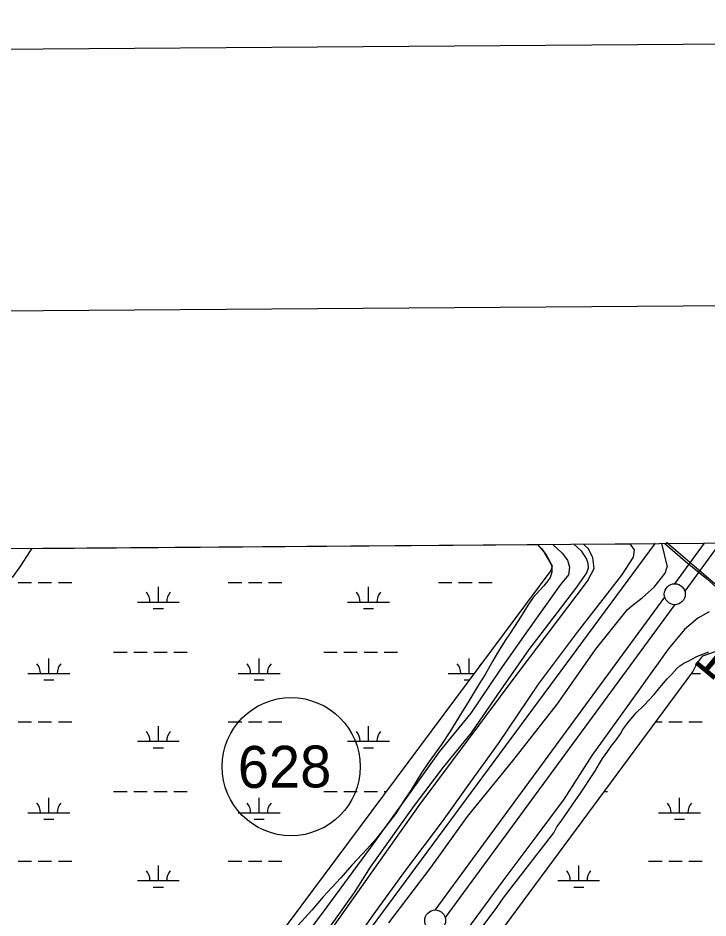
# Model space of a CAD drawing. Extents: x 3535183 to 3573198, y 534952 to 560562.
# Drawn here: x 3562524 to 3564172, y 557829 to 559978 of the extents above; entities that cross this region are included whole.
import ezdxf

# ---------------------------------------------------------------- set-up
doc = ezdxf.new("R2010")
doc.units = 0
for name, color, linetype in [('G-ANNO-NPLT', 7, 'Continuous'), ('V-ANNO-SYMB', 7, 'Continuous'), ('V-GRID-FRAM', 7, 'Continuous'), ('V-LEVE-TOET', 7, 'Continuous'), ('V-RAIL-TRAK', 7, 'Continuous'), ('V-ROAD-CNTR', 7, 'Continuous'), ('V-ROAD-IDEN', 7, 'Continuous'), ('V-SITE-VEGE', 7, 'Continuous'), ('V-SURV-IDEN', 7, 'Continuous'), ('V-SURV-LINE', 7, 'Continuous'), ('V-TOPO-SHOR', 7, 'Continuous'), ('V-WETL-SWMP', 7, 'Continuous')]:
    doc.layers.add(name, color=color, linetype=linetype)

msp = doc.modelspace()

# ---------------------------------------------------------------- linework, layer by layer
at = {"layer": 'G-ANNO-NPLT'}
msp.add_lwpolyline([(3535949.2, 535534.9), (3572614.9, 535812.3), (3572432.1, 559978.2), (3535766.5, 559700.9)], close=True, dxfattribs=at)
at = {"layer": 'V-ANNO-SYMB'}
msp.add_lwpolyline([(3538694.6, 536180.8), (3571776.8, 536431), (3571603.5, 559346.9), (3538521.2, 559096.7), (3538694.6, 536180.8)], dxfattribs=at)
at = {"layer": 'V-GRID-FRAM'}
msp.add_lwpolyline([(3539245.8, 558535.3), (3570887.5, 558774.6), (3571033, 540592.1), (3539375.4, 540352.7), (3539245.8, 558535.3)], dxfattribs=at)
at = {"layer": 'V-LEVE-TOET'}
for points in [[(3564060.8, 558723), (3564074, 558667.3)], [(3563409.4, 557817.4), (3563510.5, 557950.5), (3563597, 558070.9), (3563705.6, 558204.5), (3563812.6, 558340.5), (3563903.2, 558470.1), (3563979.6, 558565.6), (3563989.5, 558574.2), (3564014.7, 558593.8), (3564043.4, 558618.6), (3564069.3, 558652.2), (3564074, 558667.3)], [(3564174.6, 558560.3), (3564147.3, 558544.6), (3564115.6, 558517.9), (3564076.3, 558471.2), (3564010.4, 558378.9), (3563958, 558305.7), (3563894.1, 558216.6), (3563828.1, 558113.6), (3563762.9, 558025.9), (3563681.6, 557917.9), (3563617.1, 557830.1), (3563544.3, 557730.8), (3563468.7, 557632.7), (3563377.6, 557512.1), (3563268.2, 557367.9), (3563179.7, 557248.3), (3563063.4, 557093.1), (3563026.6, 557045.3)]]:
    msp.add_lwpolyline(points, dxfattribs=at)
at = {"layer": 'V-RAIL-TRAK'}
msp.add_lwpolyline([(3564068.8, 558723.1), (3564117, 558681.4), (3564167.7, 558639.4), (3564190.7, 558619.4)], dxfattribs=at)
at = {"layer": 'V-ROAD-CNTR'}
for points in [[(3564072.9, 558726.3), (3564372.1, 558470.4)], [(3562630.3, 556819.7), (3563142.7, 557501.4), (3564046.1, 558724.3)]]:
    msp.add_lwpolyline(points, dxfattribs=at)
at = {"layer": 'V-ROAD-IDEN'}
msp.add_circle((3563176.1, 558190.3), 165, dxfattribs=at)
msp.add_circle((3563176.1, 558190.3), 165, dxfattribs=at)
at = {"layer": 'V-SITE-VEGE'}
for p, q in [((3562529.1, 558667.7), (3562554, 558705.4)), ((3562554, 558705.4), (3562558, 558711.6)), ((3562558, 558711.6), (3563764.6, 558720.8)), ((3563764.6, 558720.8), (3563774.3, 558711)), ((3563774.3, 558711), (3563781.8, 558700.2)), ((3563874, 558721.6), (3563984.9, 558722.4)), ((3563886.2, 558710.5), (3563874, 558721.6)), ((3563896.5, 558688.9), (3563886.2, 558710.5)), ((3563984.9, 558722.4), (3563995, 558708)), ((3563995, 558708), (3563993.1, 558690.5)), ((3563781.8, 558700.2), (3563785.1, 558695.8)), ((3563785.1, 558695.8), (3563791.5, 558685)), ((3563791.5, 558685), (3563794.7, 558678.5)), ((3563899.8, 558663.9), (3563896.5, 558688.9)), ((3563993.1, 558690.5), (3563965.4, 558647.6)), ((3562510.6, 558641.9), (3562529.1, 558667.7)), ((3563794.7, 558678.5), (3563797.9, 558671)), ((3563797.9, 558671), (3563799, 558666.7)), ((3563799, 558666.7), (3563799, 558654.8)), ((3563883.8, 558633.1), (3563899.8, 558663.9)), ((3563794.6, 558641.9), (3563789.2, 558634.3)), ((3563799, 558654.8), (3563794.6, 558641.9)), ((3563965.4, 558647.6), (3563859.6, 558511.1)), ((3563715.7, 558410.9), (3563883.8, 558633.1)), ((3563779.4, 558622.5), (3563769.7, 558611.7)), ((3563789.2, 558634.3), (3563779.4, 558622.5)), ((3563769.7, 558611.7), (3563754.5, 558594.5)), ((3563743.7, 558579.5), (3563718.7, 558538.5)), ((3563754.5, 558594.5), (3563743.7, 558579.5)), ((3563718.7, 558538.5), (3563699.2, 558509.5)), ((3563859.6, 558511.1), (3563766.2, 558387.3)), ((3563687.3, 558491.2), (3563668.8, 558462.1)), ((3563699.2, 558509.5), (3563687.3, 558491.2)), ((3563668.8, 558462.1), (3563658, 558442.7)), ((3563658, 558442.7), (3563639.5, 558410.4)), ((3563482.3, 558097.3), (3563715.7, 558410.9)), ((3563639.5, 558410.4), (3563625.4, 558387.8)), ((3563625.4, 558387.8), (3563601.6, 558348)), ((3563766.2, 558387.3), (3563670.8, 558245.4)), ((3563601.6, 558348), (3563583.1, 558318.9)), ((3563583.1, 558318.9), (3563554.9, 558273.7)), ((3563554.9, 558273.7), (3563535.4, 558243.5)), ((3563535.4, 558243.5), (3563506.1, 558202.6)), ((3563670.8, 558245.4), (3563602, 558151.1)), ((3563506.1, 558202.6), (3563487.7, 558175.7)), ((3563487.7, 558175.7), (3563462.7, 558134.8)), ((3563602, 558151.1), (3563536.7, 558059.6)), ((3563462.7, 558134.8), (3563444.3, 558107.9)), ((3563444.3, 558107.9), (3563425.9, 558078.8)), ((3563130.5, 557602.4), (3563482.3, 558097.3)), ((3563425.9, 558078.8), (3563406.3, 558053)), ((3563536.7, 558059.6), (3563446.8, 557939.8)), ((3563406.3, 558053), (3563378.2, 558017.5)), ((3563378.2, 558017.5), (3563357.6, 557993.8)), ((3563357.6, 557993.8), (3563320.8, 557955.1)), ((3563320.8, 557955.1), (3563294.8, 557925)), ((3563446.8, 557939.8), (3563370.9, 557835.7)), ((3563294.8, 557925), (3563252.6, 557879.8)), ((3563252.6, 557879.8), (3563225.5, 557847.5)), ((3563225.5, 557847.5), (3563184.3, 557802.3)), ((3563370.9, 557835.7), (3563265, 557684.6))]:
    msp.add_line(p, q, dxfattribs=at)
msp.add_lwpolyline([(3563613.5, 557781.5), (3563667.5, 557853.7), (3563677.9, 557869), (3563688.2, 557883.5), (3563803.6, 558032.1), (3563811, 558046.7), (3563821.4, 558059.8), (3563836.9, 558083.2), (3563848.8, 558100.7), (3563865.8, 558124.7), (3563901.4, 558178.7), (3563912.5, 558197.6), (3563919.9, 558210), (3563932.5, 558227.5), (3563940.6, 558239.2), (3563948, 558248.6), (3563954.7, 558257.4), (3563962.8, 558269), (3563968, 558279.3), (3563977.6, 558291.6), (3563983.6, 558298.9), (3564000.5, 558318.6), (3564018.3, 558336), (3564043.4, 558362.9), (3564056.7, 558379), (3564074.4, 558400.1), (3564085.5, 558411), (3564097.3, 558424.8), (3564104.7, 558431.3), (3564114.2, 558437.1), (3564126, 558442.9), (3564143.6, 558452.3), (3564154.7, 558457.4), (3564167.1, 558462.4), (3564173.8, 558464.5)], dxfattribs=at)
at = {"layer": 'V-SURV-LINE'}
for points in [[(3564092.1, 558627.1), (3564162.9, 558723.8)], [(3564200.3, 558724.1), (3564116.2, 558609.4)], [(3563519.9, 557847.9), (3564068.4, 558594.9)], [(3564092.6, 558577.2), (3563544.1, 557830.2)]]:
    msp.add_lwpolyline(points, dxfattribs=at)
for centre in [(3564092.3, 558602.1), (3563520.2, 557823)]:
    msp.add_circle(centre, 25, dxfattribs=at)
at = {"layer": 'V-TOPO-SHOR'}
for points in [[(3563800.8, 558721), (3563823.3, 558700.3), (3563836.3, 558683.1), (3563841.1, 558666.8), (3563838.7, 558648.8), (3563819.2, 558625), (3563736.7, 558509.3), (3563674.2, 558420.5), (3563605.3, 558317.7), (3563529.3, 558225.4), (3563454.1, 558120), (3563365.7, 557997), (3563250.4, 557840.1), (3563167.5, 557730.2), (3563068.7, 557594.8), (3562977.1, 557471.4), (3562884.2, 557349), (3562807.2, 557242.7)], [(3563851.5, 558721.4), (3563868.5, 558705.4), (3563881.8, 558685.9), (3563884.9, 558675.9), (3563885.3, 558664.7), (3563881.6, 558653.4), (3563857.9, 558619.3), (3563801, 558545.3), (3563743.6, 558470.4), (3563668.8, 558362.8), (3563606.3, 558270.8), (3563539, 558189.2), (3563469.8, 558097.7), (3563364.9, 557950.6), (3563326.6, 557889.6), (3563273.3, 557815.1), (3563227.3, 557754.1), (3563162.1, 557669.4), (3563101, 557582.8), (3563043.7, 557506.5), (3562974.9, 557423.6), (3562915.8, 557351), (3562860.2, 557277.5), (3562831.1, 557241.6)]]:
    msp.add_lwpolyline(points, dxfattribs=at)
at = {"layer": 'V-WETL-SWMP'}
for p, q in [((3562523.6, 558711.4), (3563764.5, 558720.8)), ((3563764.5, 558720.8), (3563779.5, 558703.6)), ((3563779.5, 558703.6), (3563799.9, 558669)), ((3563799.9, 558669), (3563796.4, 558658.7)), ((3563796.4, 558658.7), (3562982, 557565.9)), ((3562524.3, 558630), (3562556.3, 558630)), ((3562572.3, 558630), (3562604.3, 558630)), ((3562620.3, 558630), (3562652.3, 558630)), ((3562859.1, 558583.5), (3562859.1, 558619.5)), ((3563026.2, 558630), (3563058.2, 558630)), ((3563074.2, 558630), (3563106.2, 558630)), ((3563122.2, 558630), (3563154.2, 558630)), ((3563361, 558583.5), (3563361, 558619.5)), ((3563528.1, 558630), (3563560.1, 558630)), ((3563576.1, 558630), (3563608.1, 558630)), ((3563624.1, 558630), (3563656.1, 558630)), ((3562809.1, 558583.5), (3562909.1, 558583.5)), ((3563311, 558583.5), (3563411, 558583.5)), ((3562847.1, 558568.1), (3562871.1, 558568.1)), ((3563349, 558568.1), (3563373, 558568.1)), ((3562597.7, 558412.7), (3562597.7, 558448.7)), ((3562752.3, 558463.5), (3562784.3, 558463.5)), ((3562800.3, 558463.5), (3562832.3, 558463.5)), ((3562848.3, 558463.5), (3562880.3, 558463.5)), ((3562896.3, 558463.5), (3562928.3, 558463.5)), ((3563099.6, 558412.7), (3563099.6, 558448.7)), ((3563254.2, 558463.5), (3563286.2, 558463.5)), ((3563302.2, 558463.5), (3563334.2, 558463.5)), ((3563350.2, 558463.5), (3563382.2, 558463.5)), ((3563398.2, 558463.5), (3563430.2, 558463.5)), ((3563601.5, 558412.7), (3563601.5, 558448.7)), ((3562547.7, 558412.7), (3562647.7, 558412.7)), ((3563049.6, 558412.7), (3563149.6, 558412.7)), ((3563551.5, 558412.7), (3563613.1, 558412.7)), ((3564132.4, 558412.7), (3564153.4, 558412.7)), ((3562585.7, 558397.3), (3562609.7, 558397.3)), ((3563087.6, 558397.3), (3563111.6, 558397.3)), ((3563589.5, 558397.3), (3563601.6, 558397.3)), ((3562524.3, 558297.3), (3562556.3, 558297.3)), ((3562572.3, 558297.3), (3562604.3, 558297.3)), ((3562620.3, 558297.3), (3562652.3, 558297.3)), ((3563026.2, 558297.3), (3563058.2, 558297.3)), ((3563074.2, 558297.3), (3563106.2, 558297.3)), ((3563122.2, 558297.3), (3563154.2, 558297.3)), ((3564047, 558297.3), (3564061.9, 558297.3)), ((3564077.9, 558297.3), (3564109.9, 558297.3)), ((3564125.9, 558297.3), (3564157.9, 558297.3)), ((3562859.1, 558250.9), (3562859.1, 558286.9)), ((3563361, 558250.9), (3563361, 558286.9)), ((3562809.1, 558250.9), (3562909.1, 558250.9)), ((3562847.1, 558235.4), (3562871.1, 558235.4)), ((3563311, 558250.9), (3563411, 558250.9)), ((3563349, 558235.4), (3563373, 558235.4)), ((3562752.3, 558130.8), (3562784.3, 558130.8)), ((3562800.3, 558130.8), (3562832.3, 558130.8)), ((3562848.3, 558130.8), (3562880.3, 558130.8)), ((3562896.3, 558130.8), (3562928.3, 558130.8)), ((3563254.2, 558130.8), (3563286.2, 558130.8)), ((3563302.2, 558130.8), (3563334.2, 558130.8)), ((3563350.2, 558130.8), (3563382.2, 558130.8)), ((3563398.2, 558130.8), (3563403, 558130.8)), ((3563923.9, 558130.8), (3563932, 558130.8)), ((3562597.7, 558080.1), (3562597.7, 558116.1)), ((3563099.6, 558080.1), (3563099.6, 558116.1)), ((3564103.4, 558080.1), (3564103.4, 558116.1)), ((3562547.7, 558080.1), (3562647.7, 558080.1)), ((3562585.7, 558064.6), (3562609.7, 558064.6)), ((3563049.6, 558080.1), (3563149.6, 558080.1)), ((3563087.6, 558064.6), (3563111.6, 558064.6)), ((3564053.4, 558080.1), (3564153.4, 558080.1)), ((3564091.4, 558064.6), (3564115.4, 558064.6)), ((3562524.3, 557964.6), (3562556.3, 557964.6)), ((3562572.3, 557964.6), (3562604.3, 557964.6)), ((3562620.3, 557964.6), (3562652.3, 557964.6)), ((3562859.1, 557918.2), (3562859.1, 557954.2)), ((3563026.2, 557964.6), (3563058.2, 557964.6)), ((3563074.2, 557964.6), (3563106.2, 557964.6)), ((3563122.2, 557964.6), (3563154.2, 557964.6)), ((3563862.9, 557918.2), (3563862.9, 557954.2)), ((3564029.9, 557964.6), (3564061.9, 557964.6)), ((3564077.9, 557964.6), (3564109.9, 557964.6)), ((3564125.9, 557964.6), (3564157.9, 557964.6)), ((3562809.1, 557918.2), (3562909.1, 557918.2)), ((3563812.9, 557918.2), (3563912.9, 557918.2)), ((3562847.1, 557902.8), (3562871.1, 557902.8)), ((3563850.9, 557902.8), (3563874.9, 557902.8))]:
    msp.add_line(p, q, dxfattribs=at)
msp.add_lwpolyline([(3564280.2, 555544.6), (3563931.8, 555613.6), (3563888.3, 555638), (3563868.9, 555642.9), (3563106.9, 556502.6), (3563106.9, 556512.3), (3563111.8, 556526.8), (3563467, 557043.6), (3563476.9, 557082.3), (3563467.3, 557106.6), (3563433.5, 557140.6), (3563370.8, 557228), (3563346.8, 557276.5), (3563356.7, 557334.5), (3563361.6, 557368.4), (3563410.3, 557436), (3564135.2, 558416.5), (3564144.9, 558435.8), (3564159.5, 558455.1), (3564227.4, 558479.1)], dxfattribs=at)
for centre, start, end in [((3562803.9, 558584), 359.2282, 40.7718), ((3562914.3, 558584), 139.2282, 180.7718), ((3563305.8, 558584), 359.2282, 40.7718), ((3563416.3, 558584), 139.2282, 180.7718), ((3562542.4, 558413.2), 359.2282, 40.7718), ((3562652.9, 558413.2), 139.2282, 180.7718), ((3563044.3, 558413.2), 359.2282, 40.7718), ((3563154.8, 558413.2), 139.2282, 180.7718), ((3563546.2, 558413.2), 359.2282, 40.7718), ((3563656.7, 558413.2), 139.2282, 153.3845), ((3562803.9, 558251.3), 359.2282, 40.7718), ((3562914.3, 558251.3), 139.2282, 180.7718), ((3563305.8, 558251.3), 359.2282, 40.7718), ((3563416.3, 558251.3), 139.2282, 180.7718), ((3562542.4, 558080.5), 359.2282, 40.7718), ((3562652.9, 558080.5), 139.2282, 180.7718), ((3563044.3, 558080.5), 359.2282, 40.7718), ((3563154.8, 558080.5), 139.2282, 180.7718), ((3564048.1, 558080.5), 359.2282, 40.7718), ((3564158.6, 558080.5), 139.2282, 180.7718), ((3562803.9, 557918.7), 359.2282, 40.7718), ((3562914.3, 557918.7), 139.2282, 180.7718), ((3563807.6, 557918.7), 359.2282, 40.7718), ((3563918.1, 557918.7), 139.2282, 180.7718)]:
    msp.add_arc(centre, 35.2, start, end, dxfattribs=at)

# ---------------------------------------------------------------- texts
at = {"layer": 'V-ROAD-IDEN'}
msp.add_text('628', height=100, rotation=0.4333, dxfattribs=at).set_placement((3563049.3, 558139.3))
at = {"layer": 'V-SURV-IDEN'}
msp.add_text('120+74.5', height=100, rotation=320.2726, dxfattribs=at).set_placement((3564132.4, 558441.2))

doc.saveas('drawing.dxf')
